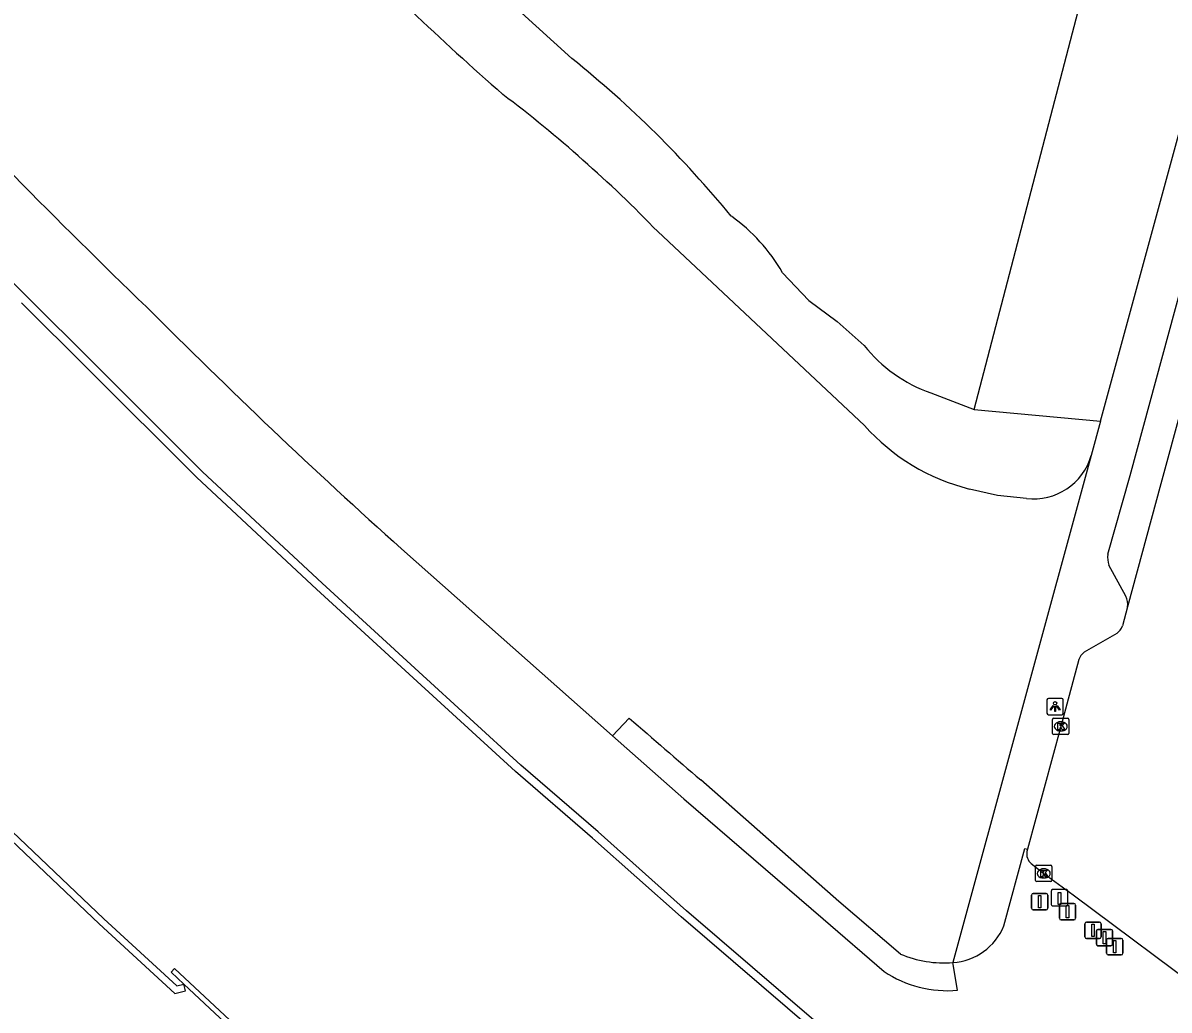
# Model space of a CAD drawing. Extents: x 157692 to 159670, y 381454 to 383289.
# Drawn here: x 158024.4 to 158094.4, y 383071.5 to 383131.7 of the extents above; entities that cross this region are included whole.
import ezdxf

# ---------------------------------------------------------------- set-up
doc = ezdxf.new("R2010")
doc.units = 0
for name, color, linetype in [('IMGEO_Groenvoorziening', 7, 'Continuous'), ('IMGEO_Kademuur', 7, 'Continuous'), ('IMGEO_Kolk', 7, 'Continuous'), ('IMGEO_Lichtpunt', 7, 'Continuous'), ('IMGEO_Paal', 7, 'Continuous'), ('IMGEO_Rijbaan_lokaal_open', 7, 'Continuous'), ('IMGEO_Verkeersbordpaal', 7, 'Continuous'), ('IMGEO_Voetpad_open', 7, 'Continuous')]:
    doc.layers.add(name, color=color, linetype=linetype)

msp = doc.modelspace()

# ---------------------------------------------------------------- linework, layer by layer
at = {"layer": 'IMGEO_Groenvoorziening'}
for points in [[(158082.448, 383108.147), (158093.485, 383150.414), (158093.698, 383151.196)], [(158051.519, 383135.373), (158057.895, 383129.574)], [(158075.768, 383107.162), (158063.139, 383119.005)], [(158070.75, 383116.499), (158072.352, 383114.81), (158074.101, 383113.51), (158075.732, 383112.063)], [(158079.819, 383109.156), (158082.448, 383108.147)], [(158082.448, 383108.147), (158090.175, 383107.437)], [(158085.646, 383102.722), (158083.886, 383102.89), (158082.164, 383103.29)], [(158047.486, 383099.634), (158060.374, 383088.223)]]:
    msp.add_lwpolyline(points, dxfattribs=at)
for centre, radius, start, end in [((158177.052, 383267.718), 186.86, 224.03407, 228.67888), ((158342.443, 383436.614), 447.488, 223.14576, 226.05546), ((158016.129, 383077.628), 66.654, 39.40962, 51.19994), ((158004.483, 383062.255), 81.616, 44.05398, 52.93716), ((158061.374, 383111.139), 10.8, 29.75509, 54.61322), ((158307.476, 383389.28), 389.216, 224.92617, 228.08841), ((158082.786, 383117.653), 9, 218.39813, 250.75493), ((158085.284, 383115.662), 12.759, 221.77283, 255.84756), ((158086.105, 383106.329), 3.636, 262.75218, 344.32014)]:
    msp.add_arc(centre, radius, start, end, dxfattribs=at)
at = {"layer": 'IMGEO_Kademuur'}
for points in [[(158143.023, 383018.402), (158138.85, 383021.23), (158135.161, 383023.695), (158130.263, 383027.015), (158121.228, 383033.581), (158111.308, 383040.724), (158102.958, 383046.819), (158093.406, 383054.094), (158088.59, 383057.821), (158083.881, 383061.501), (158077.61, 383066.763), (158072.958, 383070.615), (158064.893, 383077.542), (158059.487, 383082.357), (158054.78, 383086.427), (158048.533, 383092.134), (158042.639, 383097.535), (158035.324, 383104.349), (158028.695, 383110.966), (158024.624, 383115.016), (158018.697, 383120.953)], [(157991.18, 383115.018), (157991.493, 383115.299), (157993.609, 383112.938), (157997.275, 383108.716), (158000.126, 383105.586), (158004.556, 383100.996), (158012.202, 383093.406), (158018.955, 383086.873), (158029.311, 383077.048), (158033.756, 383072.949), (158034.185, 383073.066)], [(157991.18, 383115.018), (157993.294, 383112.66), (157996.962, 383108.437), (157999.82, 383105.299), (158004.257, 383100.701), (158011.908, 383093.106), (158018.665, 383086.57), (158029.024, 383076.741), (158033.642, 383072.483), (158034.295, 383072.661), (158034.185, 383073.066)], [(158145.252, 383016.288), (158138.571, 383020.815), (158138.039, 383020.833), (158135.136, 383022.765), (158134.882, 383023.28), (158129.975, 383026.605), (158120.935, 383033.176), (158111.015, 383040.319), (158102.66, 383046.418), (158093.101, 383053.697), (158088.283, 383057.426), (158083.566, 383061.112), (158077.29, 383066.379), (158072.636, 383070.233), (158064.564, 383077.166), (158059.157, 383081.981), (158054.448, 383086.053), (158048.195, 383091.765), (158042.299, 383097.167), (158034.977, 383103.989), (158028.342, 383110.611), (158024.271, 383114.662)], [(158034.185, 383073.066), (158033.411, 383073.79), (158033.63, 383074.023), (158037.923, 383070.008), (158041.019, 383060.619), (158053.595, 383050.307), (158061.453, 383044.29), (158062.17, 383043.064), (158065.043, 383040.73), (158065.781, 383040.793), (158067.81, 383038.936), (158074.39, 383033.428), (158080.757, 383028.216), (158084.558, 383025.182), (158090.744, 383020.581), (158095.896, 383016.066), (158099.117, 383013.469)], [(158034.185, 383073.066), (158037.644, 383069.831), (158040.704, 383060.554)]]:
    msp.add_lwpolyline(points, dxfattribs=at)
at = {"layer": 'IMGEO_Kolk'}
for p, q in [((158087.244, 383088.371), (158087.244, 383089.223)), ((158087.319, 383089.297), (158088.171, 383089.297)), ((158087.732, 383089.077), (158087.757, 383089.077)), ((158088.245, 383089.223), (158088.245, 383088.371)), ((158088.171, 383088.297), (158087.319, 383088.297)), ((158087.755, 383088.517), (158087.73, 383088.517)), ((158086.204, 383079.395), (158086.204, 383080.247)), ((158086.279, 383080.321), (158087.131, 383080.321)), ((158086.692, 383080.101), (158086.717, 383080.101)), ((158087.205, 383080.247), (158087.205, 383079.395)), ((158087.131, 383079.321), (158086.279, 383079.321)), ((158086.715, 383079.541), (158086.69, 383079.541))]:
    msp.add_line(p, q, dxfattribs=at)
for points in [[(158087.244, 383088.371), (158087.244, 383089.223)], [(158087.319, 383089.297), (158088.171, 383089.297)], [(158087.565, 383088.997), (158087.688, 383088.997), (158087.688, 383088.846), (158087.818, 383088.997), (158087.982, 383088.997), (158087.836, 383088.846), (158087.989, 383088.597), (158087.837, 383088.597), (158087.752, 383088.761), (158087.688, 383088.694), (158087.688, 383088.597), (158087.565, 383088.597), (158087.565, 383088.997)], [(158088.245, 383089.223), (158088.245, 383088.371)], [(158088.171, 383088.297), (158087.319, 383088.297)], [(158086.204, 383079.395), (158086.204, 383080.247)], [(158086.279, 383080.321), (158087.131, 383080.321)], [(158086.525, 383080.021), (158086.648, 383080.021), (158086.648, 383079.87), (158086.778, 383080.021), (158086.942, 383080.021), (158086.796, 383079.87), (158086.949, 383079.621), (158086.797, 383079.621), (158086.712, 383079.785), (158086.648, 383079.718), (158086.648, 383079.621), (158086.525, 383079.621), (158086.525, 383080.021)], [(158087.205, 383080.247), (158087.205, 383079.395)], [(158087.131, 383079.321), (158086.279, 383079.321)]]:
    msp.add_lwpolyline(points, dxfattribs=at)
for centre, start, end in [((158087.321, 383089.221), 91.55205, 178.44795), ((158087.321, 383089.221), 91.55205, 178.44795), ((158088.169, 383089.221), 1.55205, 88.44795), ((158088.169, 383089.221), 1.55205, 88.44795), ((158087.321, 383088.373), 181.55205, 268.44795), ((158087.321, 383088.373), 181.55205, 268.44795), ((158088.169, 383088.373), 271.55205, 358.44795), ((158088.169, 383088.373), 271.55205, 358.44795), ((158086.281, 383080.245), 91.55205, 178.44795), ((158086.281, 383080.245), 91.55205, 178.44795), ((158087.129, 383080.245), 1.55205, 88.44795), ((158087.129, 383080.245), 1.55205, 88.44795), ((158086.281, 383079.397), 181.55205, 268.44795), ((158086.281, 383079.397), 181.55205, 268.44795), ((158087.129, 383079.397), 271.55205, 358.44795), ((158087.129, 383079.397), 271.55205, 358.44795)]:
    msp.add_arc(centre, 0.0765, start, end, dxfattribs=at)
for centre, major_axis, ratio, start_param, end_param in [((158087.731, 383088.797), (-0.387, 0.002), 0.722429, 4.712389, 7.853982), ((158087.756, 383088.797), (-0.39, 0.002), 0.717154, 1.570796, 4.712389), ((158086.691, 383079.821), (-0.387, 0.002), 0.722429, 4.712389, 7.853982), ((158086.716, 383079.821), (-0.39, 0.002), 0.717154, 1.570796, 4.712389)]:
    msp.add_ellipse(centre, major_axis=major_axis, ratio=ratio, start_param=start_param, end_param=end_param, dxfattribs=at)
at = {"layer": 'IMGEO_Lichtpunt'}
for p, q in [((158086.904, 383090.41), (158086.904, 383089.603)), ((158086.904, 383090.41), (158086.904, 383089.603)), ((158087.806, 383090.505), (158086.998, 383090.505)), ((158087.806, 383090.505), (158086.998, 383090.505)), ((158087.9, 383089.603), (158087.9, 383090.41)), ((158087.9, 383089.603), (158087.9, 383090.41)), ((158086.998, 383089.509), (158087.806, 383089.509)), ((158086.998, 383089.509), (158087.806, 383089.509))]:
    msp.add_line(p, q, dxfattribs=at)
for points in [[(158087.278, 383090.074), (158087.317, 383090.046), (158087.129, 383089.784), (158087.091, 383089.811), (158087.278, 383090.074)], [(158087.38, 383090.026), (158087.427, 383090.026), (158087.427, 383089.704), (158087.38, 383089.704), (158087.38, 383090.026)], [(158087.49, 383090.046), (158087.528, 383090.073), (158087.715, 383089.811), (158087.676, 383089.783), (158087.49, 383090.046)]]:
    msp.add_lwpolyline(points, dxfattribs=at)
msp.add_circle((158087.403, 383090.208), 0.0994, dxfattribs=at)
for centre, start, end in [((158086.998, 383090.41), 90, 180), ((158086.998, 383090.41), 90, 180), ((158087.806, 383090.41), 0, 90), ((158087.806, 383090.41), 0, 90), ((158086.998, 383089.603), 180, 270), ((158086.998, 383089.603), 180, 270), ((158087.806, 383089.603), 270, 0), ((158087.806, 383089.603), 270, 360)]:
    msp.add_arc(centre, 0.0946, start, end, dxfattribs=at)
at = {"layer": 'IMGEO_Paal'}
for p, q in [((158087.17, 383078.754), (158087.17, 383077.913)), ((158087.17, 383078.754), (158087.17, 383077.913)), ((158088.086, 383078.838), (158087.245, 383078.838)), ((158088.086, 383078.838), (158087.245, 383078.838)), ((158088.17, 383077.922), (158088.17, 383078.763)), ((158088.17, 383077.922), (158088.17, 383078.763)), ((158087.254, 383077.838), (158088.095, 383077.838)), ((158087.254, 383077.838), (158088.095, 383077.838))]:
    msp.add_line(p, q, dxfattribs=at)
msp.add_lwpolyline([(158087.585, 383078.651), (158087.745, 383078.651), (158087.745, 383077.918), (158087.585, 383077.918), (158087.585, 383078.651)], dxfattribs=at)
for centre, start, end in [((158087.248, 383078.76), 92.4484, 184.28452), ((158087.248, 383078.76), 92.4484, 184.28452), ((158088.092, 383078.76), 2.4484, 94.28452), ((158088.092, 383078.76), 2.4484, 94.28452), ((158087.248, 383077.916), 182.4484, 274.28452), ((158087.248, 383077.916), 182.4484, 274.28452), ((158088.092, 383077.916), 272.4484, 4.28452), ((158088.092, 383077.916), 272.4484, 4.28452)]:
    msp.add_arc(centre, 0.0779, start, end, dxfattribs=at)
at = {"layer": 'IMGEO_Rijbaan_lokaal_open'}
for points in [[(158105.639, 383146.888), (158093.849, 383103.6), (158091.829, 383096.106)], [(158091.829, 383096.106), (158091.508, 383094.937)], [(158091.167, 383094.474), (158089.178, 383093.325)], [(158088.858, 383092.878), (158087.745, 383088.797), (158085.713, 383081.296)], [(158085.713, 383081.296), (158085.678, 383081.166)], [(158085.944, 383080.417), (158086.705, 383079.821), (158088.503, 383078.512), (158097.076, 383072.124)]]:
    msp.add_lwpolyline(points, dxfattribs=at)
for centre, radius, start, end in [((158090.656, 383095.207), 0.893, 304.85495, 342.40168), ((158089.626, 383092.667), 0.796, 124.20689, 164.5966), ((158086.452, 383081.019), 0.788, 169.26655, 229.83744)]:
    msp.add_arc(centre, radius, start, end, dxfattribs=at)
at = {"layer": 'IMGEO_Verkeersbordpaal'}
for p, q in [((158085.964, 383077.694), (158085.964, 383078.494)), ((158085.964, 383078.494), (158085.964, 383077.694)), ((158086.064, 383078.594), (158086.854, 383078.594)), ((158086.854, 383078.594), (158086.064, 383078.594)), ((158086.954, 383078.494), (158086.954, 383077.694)), ((158086.954, 383077.694), (158086.954, 383078.494)), ((158087.663, 383077.086), (158087.663, 383077.886)), ((158087.663, 383077.886), (158087.663, 383077.086)), ((158087.763, 383077.986), (158088.553, 383077.986)), ((158088.553, 383077.986), (158087.763, 383077.986)), ((158088.653, 383077.886), (158088.653, 383077.086)), ((158088.653, 383077.086), (158088.653, 383077.886)), ((158086.854, 383077.594), (158086.064, 383077.594)), ((158086.064, 383077.594), (158086.854, 383077.594)), ((158088.553, 383076.986), (158087.763, 383076.986)), ((158087.763, 383076.986), (158088.553, 383076.986)), ((158089.222, 383075.946), (158089.222, 383076.746)), ((158089.222, 383076.746), (158089.222, 383075.946)), ((158089.322, 383076.846), (158090.112, 383076.846)), ((158090.112, 383076.846), (158089.322, 383076.846)), ((158089.919, 383075.505), (158089.919, 383076.305)), ((158089.919, 383076.305), (158089.919, 383075.505)), ((158090.019, 383076.405), (158090.809, 383076.405)), ((158090.809, 383076.405), (158090.019, 383076.405)), ((158090.212, 383076.746), (158090.212, 383075.946)), ((158090.212, 383075.946), (158090.212, 383076.746)), ((158090.909, 383076.305), (158090.909, 383075.505)), ((158090.909, 383075.505), (158090.909, 383076.305)), ((158090.112, 383075.846), (158089.322, 383075.846)), ((158089.322, 383075.846), (158090.112, 383075.846)), ((158090.547, 383074.946), (158090.547, 383075.746)), ((158090.547, 383075.746), (158090.547, 383074.946)), ((158090.647, 383075.846), (158091.437, 383075.846)), ((158091.437, 383075.846), (158090.647, 383075.846)), ((158091.537, 383075.746), (158091.537, 383074.946)), ((158091.537, 383074.946), (158091.537, 383075.746)), ((158090.809, 383075.405), (158090.019, 383075.405)), ((158090.019, 383075.405), (158090.809, 383075.405)), ((158091.437, 383074.846), (158090.647, 383074.846)), ((158090.647, 383074.846), (158091.437, 383074.846))]:
    msp.add_line(p, q, dxfattribs=at)
for points in [[(158086.384, 383078.469), (158086.534, 383078.469), (158086.534, 383077.719), (158086.384, 383077.719), (158086.384, 383078.469)], [(158088.083, 383077.861), (158088.233, 383077.861), (158088.233, 383077.111), (158088.083, 383077.111), (158088.083, 383077.861)], [(158089.642, 383076.721), (158089.792, 383076.721), (158089.792, 383075.971), (158089.642, 383075.971), (158089.642, 383076.721)], [(158090.339, 383076.28), (158090.489, 383076.28), (158090.489, 383075.53), (158090.339, 383075.53), (158090.339, 383076.28)], [(158090.967, 383075.721), (158091.117, 383075.721), (158091.117, 383074.971), (158090.967, 383074.971), (158090.967, 383075.721)]]:
    msp.add_lwpolyline(points, dxfattribs=at)
for centre, start, end in [((158086.064, 383078.494), 90, 180), ((158086.064, 383078.494), 90, 180), ((158086.854, 383078.494), 0, 90), ((158086.854, 383078.494), 360, 90), ((158086.064, 383077.694), 180, 270), ((158086.064, 383077.694), 180, 270), ((158086.854, 383077.694), 270, 0), ((158086.854, 383077.694), 270, 0), ((158087.763, 383077.886), 90, 180), ((158087.763, 383077.886), 90, 180), ((158088.553, 383077.886), 0, 90), ((158088.553, 383077.886), 360, 90), ((158087.763, 383077.086), 180, 270), ((158087.763, 383077.086), 180, 270), ((158088.553, 383077.086), 270, 0), ((158088.553, 383077.086), 270, 0), ((158089.322, 383076.746), 90, 180), ((158089.322, 383076.746), 90, 180), ((158090.019, 383076.305), 90, 180), ((158090.019, 383076.305), 90, 180), ((158090.112, 383076.746), 0, 90), ((158090.112, 383076.746), 360, 90), ((158090.809, 383076.305), 0, 90), ((158090.809, 383076.305), 360, 90), ((158089.322, 383075.946), 180, 270), ((158089.322, 383075.946), 180, 270), ((158090.112, 383075.946), 270, 0), ((158090.112, 383075.946), 270, 0), ((158090.647, 383075.746), 90, 180), ((158090.647, 383075.746), 90, 180), ((158091.437, 383075.746), 0, 90), ((158091.437, 383075.746), 360, 90), ((158090.019, 383075.505), 180, 270), ((158090.019, 383075.505), 180, 270), ((158090.647, 383074.946), 180, 270), ((158090.647, 383074.946), 180, 270), ((158090.809, 383075.505), 270, 0), ((158090.809, 383075.505), 270, 0), ((158091.437, 383074.946), 270, 0), ((158091.437, 383074.946), 270, 0)]:
    msp.add_arc(centre, 0.1, start, end, dxfattribs=at)
at = {"layer": 'IMGEO_Voetpad_open'}
for points in [[(158090.175, 383107.437), (158101.191, 383147.843), (158101.524, 383149.061)], [(158090.627, 383099.304), (158091.975, 383104.11), (158102.992, 383144.695)], [(158090.175, 383107.437), (158089.605, 383105.346)], [(158089.605, 383105.346), (158081.16, 383074.374)], [(158091.713, 383096.743), (158090.692, 383098.635)], [(158061.397, 383089.299), (158060.374, 383088.223)], [(158060.374, 383088.223), (158064.729, 383084.367), (158073.245, 383077.038), (158076.952, 383073.823)], [(158077.951, 383074.896), (158074.183, 383078.103), (158065.757, 383085.526)], [(158084.279, 383076.614), (158085.55, 383081.337), (158085.713, 383081.296)], [(158081.449, 383072.688), (158081.16, 383074.374)]]:
    msp.add_lwpolyline(points, dxfattribs=at)
for centre, radius, start, end in [((158091.847, 383099.085), 1.24, 169.8215, 201.27737), ((158090.676, 383096.225), 1.159, 354.1046, 26.53675), ((158653.486, 383769.099), 901.497, 228.944941, 229.311398), ((158080.903, 383078.024), 3.659, 274.03499, 337.33523), ((158080.636, 383081.276), 6.922, 247.17885, 274.34268), ((158080.834, 383079.728), 7.067, 236.67814, 274.9917)]:
    msp.add_arc(centre, radius, start, end, dxfattribs=at)

doc.saveas('drawing.dxf')
